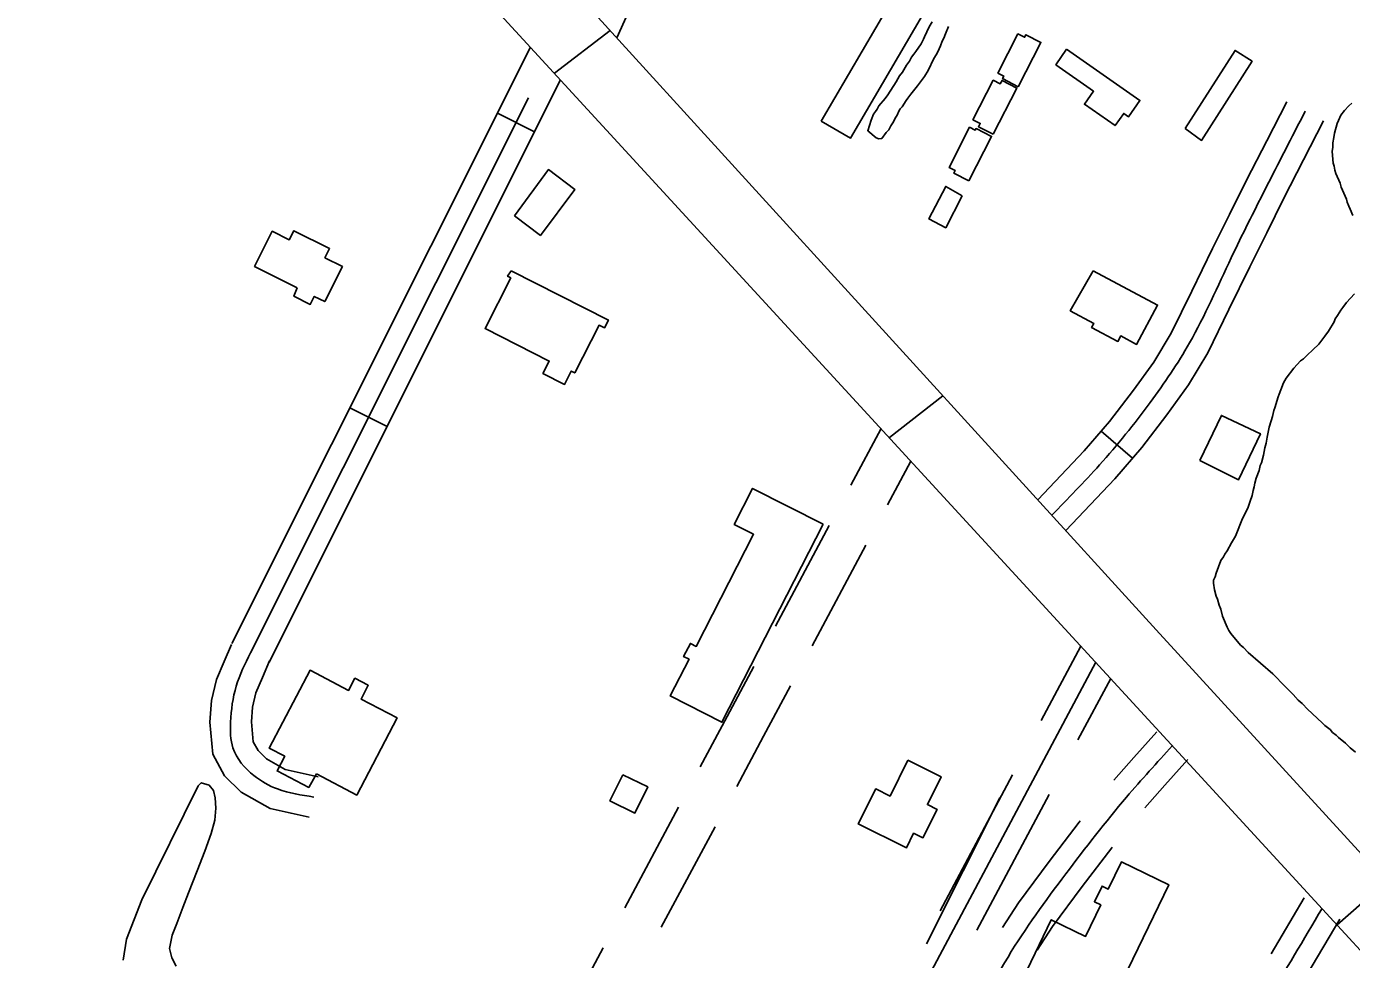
# Model space of a CAD drawing. Extents: x 3887375 to 3925618, y 296674 to 322633.
# Drawn here: x 3895039 to 3895997, y 307444 to 308118 of the extents above; entities that cross this region are included whole.
import ezdxf

# ---------------------------------------------------------------- set-up
doc = ezdxf.new("R2010")
doc.units = 0
for name, color, linetype in [('V-BLDG-OTLN', 7, 'Continuous'), ('V-RIVR-EDGE', 7, 'Continuous'), ('V-ROAD-CNTR', 7, 'Continuous'), ('V-SITE-VEGE', 7, 'Continuous'), ('V-TOPO-SHOR', 7, 'Continuous')]:
    doc.layers.add(name, color=color, linetype=linetype)

msp = doc.modelspace()

# ---------------------------------------------------------------- linework, layer by layer
at = {"layer": 'V-BLDG-OTLN'}
for points in [[(3895613.67, 308049.74), (3895722.29, 308235.5), (3895730.88, 308230.48), (3895742.99, 308251.19), (3895726.1, 308261.06), (3895740.09, 308284.98), (3895769.54, 308267.76), (3895634.83, 308037.4)], [(3895756.12, 308074.6), (3895744.75, 308080.48), (3895745.7, 308082.34), (3895741.4, 308084.54), (3895755.91, 308112.85), (3895760.75, 308110.37), (3895761.71, 308112.25), (3895772.56, 308106.69)], [(3895790.97, 308101.92), (3895844.08, 308064.73), (3895835.85, 308052.97), (3895832.38, 308055.4), (3895826.15, 308046.51), (3895804.02, 308062.01), (3895810.58, 308071.38), (3895783.3, 308090.48)], [(3895876.86, 308044.46), (3895912.84, 308100.87), (3895925.17, 308093.01), (3895888.73, 308035.87)], [(3895737.97, 308040.38), (3895727.38, 308045.76), (3895728.59, 308048.12), (3895723.39, 308050.79), (3895738.06, 308079.37), (3895743.15, 308076.76), (3895744.38, 308079.16), (3895755.07, 308073.66)], [(3895720.48, 308006.56), (3895709.47, 308012.27), (3895710.41, 308014.13), (3895706.2, 308016.26), (3895720.94, 308045.38), (3895725.03, 308043.32), (3895725.6, 308044.45), (3895736.79, 308038.78)], [(3895392.01, 307981.25), (3895416.47, 308014.71), (3895435.58, 308000.3), (3895410.62, 307967.21)], [(3895715.66, 307995.69), (3895703.65, 307972.75), (3895691.48, 307979.11), (3895703.74, 308002.54)], [(3895234.66, 307929.29), (3895204, 307944.7), (3895216.8, 307970.17), (3895229.06, 307964.01), (3895232.36, 307970.58), (3895258.18, 307957.6), (3895254.87, 307951.03), (3895267.49, 307944.69), (3895254.74, 307919.32), (3895247.18, 307923.12), (3895244.26, 307917.31), (3895232.31, 307923.31)], [(3895389.49, 307941.68), (3895459.84, 307906.02), (3895456.94, 307900.3), (3895453, 307902.29), (3895435.5, 307867.76), (3895432.96, 307869.05), (3895428.12, 307859.5), (3895412.46, 307867.44), (3895416.98, 307876.36), (3895370.67, 307899.83), (3895389.23, 307936.46), (3895386.86, 307937.66)], [(3895810.26, 307941.59), (3895856.81, 307916.78), (3895841.71, 307888.43), (3895830.29, 307894.52), (3895828.16, 307890.53), (3895809.15, 307900.66), (3895810.71, 307903.6), (3895793.7, 307912.67)], [(3895887.53, 307804.46), (3895903.06, 307837.11), (3895931.16, 307823.74), (3895915.37, 307790.56)], [(3895615.06, 307758.47), (3895541.91, 307615.24), (3895504.57, 307634.31), (3895518.08, 307660.76), (3895514.18, 307662.75), (3895519.05, 307672.29), (3895523.33, 307670.11), (3895564.73, 307751.17), (3895550.79, 307758.29), (3895564.08, 307784.3)], [(3895248.7, 307577.85), (3895243.11, 307568.17), (3895220.25, 307580.13), (3895225.74, 307590.62), (3895214.57, 307596.46), (3895244.11, 307652.88), (3895271.95, 307638.31), (3895276.53, 307647.05), (3895286.17, 307642.01), (3895280.93, 307631.99), (3895307.04, 307618.33), (3895277.86, 307562.59)], [(3895676.37, 307587.94), (3895700.47, 307575.75), (3895690.51, 307555.7), (3895697.43, 307552.26), (3895687.23, 307531.73), (3895680.5, 307535.07), (3895675.23, 307524.45), (3895640.46, 307541.73), (3895653.06, 307567.08), (3895663.44, 307561.92)], [(3895470.19, 307577.33), (3895488.21, 307568.53), (3895478.94, 307549.55), (3895460.93, 307558.35)]]:
    msp.add_lwpolyline(points, close=True, dxfattribs=at)
msp.add_lwpolyline([(3895753.58, 307417.68), (3895780.03, 307472.47), (3895804.83, 307460.49), (3895815.81, 307483.23), (3895811.23, 307485.45), (3895816.72, 307496.83), (3895821.24, 307494.65), (3895830.73, 307514.3), (3895864.93, 307497.79), (3895824.35, 307413.74)], dxfattribs=at)
at = {"layer": 'V-RIVR-EDGE'}
msp.add_spline([(3894498.05, 310522.42), (3894530.03, 310496.11), (3894553.78, 310474.69), (3894579.94, 310451.31), (3894614.83, 310419.17), (3894633.24, 310400.67), (3894662.79, 310372.43), (3894685.08, 310353.44), (3894692.35, 310347.11), (3894709.79, 310328.13), (3894746.59, 310285.3), (3894785.84, 310252.18), (3894809.57, 310225.9), (3894830.41, 310205.45), (3894852.71, 310189.85), (3894866.75, 310171.85), (3894915.18, 310120.25), (3894950.06, 310083.74), (3894971.37, 310062.81), (3894999, 310039.43), (3895025.16, 310017.03), (3895052.79, 309992.68), (3895092.99, 309952.27), (3895110.91, 309932.8), (3895141.44, 309903.1), (3895188.91, 309855.88), (3895222.82, 309821.31), (3895255.75, 309784.32), (3895319.22, 309722.49), (3895350.7, 309688.42), (3895358.44, 309676.26), (3895364.73, 309669.44), (3895374.92, 309663.11), (3895388.97, 309650.44), (3895410.77, 309628.05), (3895448.54, 309583.28), (3895480.52, 309554.06), (3895503.76, 309527.78), (3895533.8, 309499.54), (3895577.4, 309454.75), (3895606.95, 309425.54), (3895653.45, 309378.81), (3895685.92, 309349.1), (3895719.83, 309314.54), (3895749.38, 309285.81), (3895790.55, 309242.49), (3895837.06, 309195.75), (3895863.69, 309164.12), (3895900.02, 309127.61), (3895944.1, 309081.37), (3895955.73, 309070.65), (3895974.63, 309054.58), (3896002.25, 309033.14), (3896032.78, 309003.93), (3896062.81, 308972.29), (3896082.67, 308950.39), (3896119.48, 308911.93), (3896139.34, 308892.46), (3896151.96, 308889.51), (3896163.12, 308883.66), (3896167.95, 308873.93), (3896170.35, 308862.27), (3896184.39, 308844.27), (3896211.03, 308816.04), (3896224.12, 308810.18), (3896236.73, 308802.37), (3896249.8, 308786.8), (3896255.61, 308776.59), (3896270.64, 308766.35), (3896280.32, 308753.22), (3896295.82, 308737.15), (3896375.27, 308661.2), (3896425.17, 308610.08), (3896464.41, 308570.65), (3896519.63, 308515.64), (3896548.69, 308483.03), (3896563.22, 308467.45), (3896597.61, 308430.94), (3896635.89, 308396.37), (3896666.41, 308365.7), (3896681.42, 308349.64), (3896712.43, 308320.42), (3896746.34, 308287.31), (3896777.36, 308260.04), (3896801.58, 308235.7), (3896820.47, 308215.26), (3896842.76, 308195.29), (3896851.46, 308181.19), (3896882.46, 308148.57), (3896918.81, 308116.43), (3896962.9, 308074.56), (3896997.76, 308033.19), (3897029.24, 307998.63), (3897042.32, 307985), (3897083.5, 307945.57), (3897107.23, 307918.31), (3897123.21, 307898.85), (3897130, 307898.83), (3897142.13, 307892.97), (3897145.99, 307882.28), (3897149.85, 307874.01), (3897162.93, 307860.38), (3897188.6, 307833.12), (3897229.29, 307788.83), (3897267.56, 307752.31), (3897300.5, 307715.81), (3897334.4, 307680.27), (3897361.53, 307651.07), (3897384.78, 307628.19), (3897411.42, 307598.98), (3897445.81, 307563.45), (3897494.26, 307516.71), (3897543.17, 307462.68), (3897584.83, 307418.38), (3897609.05, 307394.04), (3897646.83, 307355.58), (3897678.81, 307323.94), (3897715.15, 307290.34), (3897751.96, 307253.34), (3897766.97, 307236.31), (3897837.68, 307158.43), (3897886.6, 307104.4), (3897936, 307048.43), (3897965.54, 307015.34), (3898010.59, 306970.06), (3898027.54, 306949.14), (3898044.99, 306935.98), (3898063.87, 306914.08), (3898089.05, 306882.46), (3898117.14, 306854.7), (3898160.23, 306801.18), (3898195.59, 306763.7), (3898235.79, 306719.89), (3898261.46, 306693.6), (3898297.3, 306650.78), (3898332.65, 306612.33), (3898369.94, 306568.04), (3898397.54, 306534.95), (3898422.23, 306505.75), (3898462.9, 306455.14), (3898495.34, 306417.18), (3898521.97, 306382.15), (3898601.37, 306284.34), (3898652.22, 306228.37), (3898693.37, 306177.28), (3898729.68, 306130.57), (3898777.13, 306074.12), (3898825.55, 306014.26), (3898848.79, 305986.04), (3898903.98, 305917.43), (3898957.25, 305854.65), (3898984.35, 305818.16), (3899049.73, 305744.67), (3899107.84, 305679.45), (3899129.14, 305651.72), (3899142.69, 305630.31), (3899156.24, 305611.83), (3899175.12, 305587.98), (3899224.03, 305529.59), (3899255.99, 305493.57), (3899288.9, 305449.3), (3899312.61, 305415.24), (3899375.55, 305336.9), (3899410.9, 305296.02), (3899442.85, 305252.24), (3899470.43, 305211.86), (3899531.42, 305133.52), (3899579.35, 305071.24), (3899616.14, 305025.99), (3899647.13, 304986.09), (3899690.7, 304931.1), (3899729.41, 304876.62), (3899753.62, 304846.93), (3899770.56, 304821.64), (3899817.5, 304755.48), (3899845.56, 304713.16), (3899868.3, 304677.16), (3899889.6, 304650.4), (3899911.39, 304623.64), (3899955.44, 304569.14), (3899987.39, 304526.81), (3900012.56, 304494.21), (3900025.63, 304476.21), (3900037.24, 304456.75), (3900061.94, 304431.93), (3900070.67, 304424.13), (3900074.53, 304414.41), (3900074.99, 304404.21), (3900073.03, 304397.9), (3900071.55, 304388.68), (3900071.54, 304383.82), (3900075.9, 304378.96), (3900087.05, 304374.07), (3900096.26, 304367.74), (3900108.39, 304362.37), (3900117.11, 304353.6), (3900140.84, 304326.35), (3900165.54, 304299.09), (3900226.07, 304227.55), (3900277.87, 304164.29), (3900319.98, 304105.91), (3900352.41, 304062.61), (3900384.36, 304023.2), (3900411.47, 303988.16), (3900438.1, 303954.1), (3900462.8, 303926.85), (3900556.24, 303812.49), (3900597.89, 303762.85), (3900633.71, 303716.63), (3900652.59, 303691.33), (3900701.96, 303626.62), (3900774.57, 303530.77), (3900849.12, 303437.34), (3900903.35, 303371.16), (3900928.05, 303343.42), (3900948.87, 303317.63), (3901001.17, 303258.26), (3901038.95, 303216.88), (3901074.78, 303173.09), (3901092.2, 303147.31), (3901171.6, 303050.47), (3901205, 303008.62), (3901238.41, 302968.23), (3901274.74, 302927.83), (3901303.3, 302893.77), (3901343.98, 302847.53), (3901366.73, 302816.4), (3901404.5, 302770.17), (3901454.38, 302715.17), (3901507.18, 302659.19), (3901551.73, 302608.09), (3901584.66, 302570.61), (3901650.02, 302491.29), (3901680.99, 302443.62), (3901717.76, 302388.17), (3901785.52, 302298.16), (3901789.55, 302293.3)], degree=3, dxfattribs=at)
at = {"layer": 'V-ROAD-CNTR'}
for p, q in [((3895406.47, 308042.14), (3895379.65, 308055.57)), ((3895299.78, 307829.15), (3895272.96, 307842.58)), ((3895816.11, 307825.67), (3895838.84, 307806.1))]:
    msp.add_line(p, q, dxfattribs=at)
for points in [[(3894371.05, 309296.79), (3895247.1, 308350.16), (3895855.91, 307682.01), (3896518.9, 306958), (3897377.51, 306026.63), (3898170.2, 305166.42), (3899138.1, 304112.58), (3899638.53, 303569.43)], [(3894332.83, 309265.64), (3895354.36, 308156.78), (3896156.88, 307283.54), (3897344.8, 305992.84), (3898830.34, 304376.58), (3899598.23, 303541.09)], [(3895862.96, 308900.47), (3895830.05, 308863.74), (3895801.1, 308817.91), (3895511.46, 308211.13), (3895465.97, 308109.96)], [(3895461, 308115.41), (3895420.84, 308084.44)], [(3895403.54, 308103.27), (3895187.6, 307672.19)], [(3895425.26, 308079.64), (3895214.43, 307658.75)], [(3895401.95, 308066.6), (3895201.02, 307665.47)], [(3895770.24, 307776.03), (3895803.8, 307811.37), (3895822.22, 307832.77), (3895839.53, 307855.41), (3895854.21, 307875.59), (3895866.71, 307896.56), (3895881.56, 307926.82), (3895896.66, 307957.65), (3895908.88, 307982.4), (3895921.25, 308007.1), (3895935.75, 308035.45), (3895950.22, 308063.75)], [(3895790.5, 307753.79), (3895826.06, 307791.25), (3895845.52, 307813.86), (3895863.58, 307837.47), (3895879.27, 307859.05), (3895893.11, 307882.24), (3895908.5, 307913.61), (3895923.58, 307944.42), (3895935.74, 307969.04), (3895948.02, 307993.55), (3895962.46, 308021.8), (3895976.93, 308050.1)], [(3895701.64, 307851.31), (3895662.92, 307821.04)], [(3895656.99, 307827.49), (3895635.06, 307786.52)], [(3895678.49, 307804.09), (3895661.51, 307772.36)], [(3895619.49, 307757.44), (3895580.58, 307684.74)], [(3895645.94, 307743.28), (3895607.02, 307670.59)], [(3895187.22, 307671.35), (3895182.07, 307659.27), (3895176.43, 307646.04), (3895172.77, 307630.89), (3895171.56, 307615.2), (3895173.71, 307592.17), (3895182.32, 307576.56), (3895194.35, 307564.69), (3895215.15, 307552.88), (3895230.43, 307549.48), (3895243.53, 307546.57)], [(3895801.43, 307670.32), (3895772.81, 307616.53)], [(3895214.81, 307659.59), (3895209.66, 307647.5), (3895205, 307636.57), (3895202.49, 307626.19), (3895201.67, 307615.44), (3895203, 307601.19), (3895206.49, 307594.86), (3895212.61, 307588.82), (3895226.05, 307581.19), (3895236.95, 307578.76), (3895250.04, 307575.85)], [(3895565.01, 307655.67), (3895545.55, 307619.32)], [(3895812.19, 307658.61), (3895665.8, 307383.52)], [(3895591.46, 307641.51), (3895572, 307605.16)], [(3895822.95, 307646.9), (3895799.29, 307602.44)], [(3895545.55, 307619.32), (3895526.09, 307582.97)], [(3895572, 307605.16), (3895552.54, 307568.81)], [(3895825.19, 307573.28), (3895839.78, 307589.68), (3895856.36, 307608.32)], [(3895847.61, 307553.34), (3895862.2, 307569.74), (3895878.78, 307588.38)], [(3895751.89, 307577.24), (3895699.61, 307478.99)], [(3895778.38, 307563.14), (3895726.1, 307464.9)], [(3895510.53, 307553.89), (3895471.61, 307481.2)], [(3895536.97, 307539.73), (3895498.06, 307467.04)], [(3895744.63, 307466.81), (3895756.27, 307484.8), (3895778.46, 307514.61), (3895800.17, 307543.07), (3895800.89, 307543.94)], [(3895769.81, 307450.51), (3895780.92, 307467.67), (3895802.42, 307496.56), (3895823.69, 307524.44), (3895824.05, 307524.88)], [(3896022.39, 307500.2), (3895986.61, 307468.83)], [(3895962.84, 307488.24), (3895939.03, 307447.83)], [(3895988.68, 307473.02), (3895964.88, 307432.6)], [(3895456.04, 307452.12), (3895436.7, 307415.99), (3895409.88, 307369.65), (3895401.25, 307354.74), (3895371.3, 307305.28), (3895362.3, 307290.42)]]:
    msp.add_lwpolyline(points, dxfattribs=at)
for points in [[(3895780.37, 307764.91), (3895814.93, 307801.31), (3895851.56, 307846.44), (3895879.91, 307889.4), (3895910.12, 307951.03), (3895934.63, 308000.33), (3895963.58, 308056.93)], [(3895201.02, 307665.47), (3895190.71, 307641.3), (3895186.62, 307615.32), (3895188.35, 307596.68), (3895203.48, 307576.75), (3895220.6, 307567.03), (3895246.78, 307561.21)], [(3895975.76, 307480.63), (3895896.43, 307345.95), (3895837.92, 307238.02), (3895795.32, 307145.11), (3895771.83, 307087.99), (3895772.47, 307057.88), (3895784.76, 307027.8), (3895799.79, 307005.93), (3895814.73, 306978.8), (3895805.74, 306950.65), (3895777.51, 306894.42), (3895732.55, 306808.81), (3895712.62, 306782.59), (3895688.63, 306765.87), (3895661.29, 306764.58), (3895629.99, 306768.79), (3895595.37, 306793.28), (3895573.88, 306822.89), (3895545.53, 306877.45), (3895521.96, 306917.44), (3895515.86, 306950.76), (3895521.81, 306982.54), (3895538.61, 307023.99), (3895562.78, 307078.94), (3895626.11, 307206.02), (3895680.53, 307304.75), (3895748.73, 307445.55), (3895790.44, 307505.58), (3895834.41, 307561.07), (3895867.57, 307598.35)]]:
    msp.add_spline(points, degree=3, dxfattribs=at)
at = {"layer": 'V-SITE-VEGE'}
for points in [[(3895705.58, 308118.28), (3895703.5, 308112.98), (3895702.2, 308109.8), (3895701.15, 308107.68), (3895699.85, 308104.23), (3895698.03, 308099.99), (3895696.72, 308097.6), (3895695.15, 308094.94), (3895690.98, 308086.46), (3895688.36, 308081.94), (3895685.48, 308078.22), (3895683.38, 308075.3), (3895678.4, 308069.19), (3895676.3, 308066.26), (3895674.99, 308064.67), (3895672.11, 308060.15), (3895670.8, 308058.55), (3895669.49, 308056.43), (3895668.71, 308054.58), (3895666.88, 308051.39), (3895665.83, 308049.27), (3895664, 308046.35), (3895662.44, 308043.43), (3895660.6, 308041.57), (3895657.45, 308037.31), (3895655.34, 308037.04), (3895653.48, 308037.82), (3895647.37, 308042.8), (3895649.7, 308050.48), (3895651.52, 308054.73), (3895652.83, 308056.85), (3895654.14, 308058.45), (3895655.44, 308060.84), (3895659.91, 308066.15), (3895661.74, 308068.81), (3895667.76, 308078.1), (3895670.38, 308082.62), (3895672.47, 308085.28), (3895675.35, 308090.32), (3895677.45, 308093.24), (3895679.02, 308095.9), (3895680.59, 308098.29), (3895682.16, 308100.15), (3895685.83, 308105.73), (3895687.66, 308108.91), (3895688.44, 308110.77), (3895691.83, 308117.93), (3895693.92, 308121.65)], [(3895998.01, 307981.63), (3895996.12, 307986.14), (3895995.04, 307988.26), (3895993.96, 307991.17), (3895993.41, 307993.3), (3895989.63, 308002.05), (3895988.81, 308004.97), (3895985.84, 308011.86), (3895985.03, 308014.25), (3895984.48, 308017.17), (3895983.93, 308019.29), (3895983.08, 308027.8), (3895983.59, 308030.99), (3895983.57, 308034.18), (3895984.34, 308037.91), (3895984.85, 308041.1), (3895986.67, 308048.03), (3895987.72, 308050.16), (3895989.29, 308054.16), (3895991.93, 308057.37), (3895995.1, 308060.85), (3895997.21, 308062.73)], [(3895941.74, 307842.46), (3895944.08, 307850.45), (3895944.87, 307852.32), (3895945.91, 307855.51), (3895948.01, 307860.58), (3895949.85, 307864.05), (3895955.38, 307871.26), (3895960.14, 307876.61), (3895962.25, 307877.96), (3895964.9, 307880.63), (3895969.13, 307884.38), (3895973.35, 307888.66), (3895977.84, 307894.28), (3895980.47, 307898.02), (3895984.42, 307904.69), (3895985.2, 307906.83), (3895987.05, 307909.23), (3895989.41, 307913.23), (3895990.73, 307915.1), (3895993.36, 307918.58), (3895999.17, 307925)], [(3896000.01, 307593.68), (3895996, 307596.85), (3895992.79, 307600.02), (3895987.71, 307604.24), (3895986.1, 307605.82), (3895983.43, 307607.93), (3895981.56, 307610.05), (3895977.81, 307612.95), (3895975.67, 307615.06), (3895972.73, 307617.7), (3895968.45, 307621.93), (3895965.5, 307624.57), (3895961.49, 307628.8), (3895958.55, 307631.17), (3895954.8, 307635.4), (3895952.39, 307637.78), (3895949.18, 307641.21), (3895940.08, 307650.19), (3895922.43, 307665.77), (3895918.95, 307669.2), (3895916.81, 307671.05), (3895909.84, 307679.51), (3895908.5, 307681.63), (3895907.15, 307684.02), (3895903.91, 307691.97), (3895902.54, 307697.02), (3895901.46, 307699.93), (3895900.1, 307704.18), (3895899.29, 307706.3), (3895897.93, 307711.08), (3895897.37, 307715.86), (3895897.36, 307717.99), (3895898.4, 307720.39), (3895899.18, 307723.05), (3895901.02, 307727.58), (3895902.58, 307732.11), (3895904.42, 307734.79), (3895905.48, 307736.66), (3895907.06, 307739.06), (3895910.21, 307744.93), (3895911.79, 307747.33), (3895913.1, 307749.73), (3895918.34, 307762.53), (3895922.01, 307770), (3895923.84, 307775.06), (3895925.14, 307779.06), (3895925.92, 307782.79), (3895926.7, 307785.45), (3895927.21, 307788.12), (3895928.25, 307791.58), (3895930.34, 307797.18), (3895931.12, 307800.9), (3895931.9, 307802.77), (3895933.46, 307808.36), (3895934.49, 307813.69), (3895935.26, 307816.89), (3895936.03, 307821.41), (3895937.58, 307828.6), (3895938.88, 307833.13), (3895939.92, 307836.33), (3895940.96, 307840.59), (3895941.74, 307842.46)], [(3895109.08, 307443.25), (3895111.35, 307458.52), (3895122.45, 307486.91), (3895163.11, 307569.36), (3895165.47, 307571.56), (3895171.03, 307569.81), (3895174.22, 307565.87), (3895175.44, 307560.73), (3895175.89, 307553.21), (3895175.15, 307544.49), (3895172.64, 307534.77), (3895167.97, 307522.06), (3895162.52, 307507.77), (3895156.29, 307491.88), (3895152, 307481.36), (3895147.72, 307469.85), (3895144.41, 307461.31), (3895142.49, 307451.59), (3895144.12, 307444.87), (3895147.33, 307438.95)]]:
    msp.add_lwpolyline(points, dxfattribs=at)
at = {"layer": 'V-TOPO-SHOR'}
msp.add_line((3895689.86, 307455.03), (3895742.81, 307560.55), dxfattribs=at)

doc.saveas('drawing.dxf')
